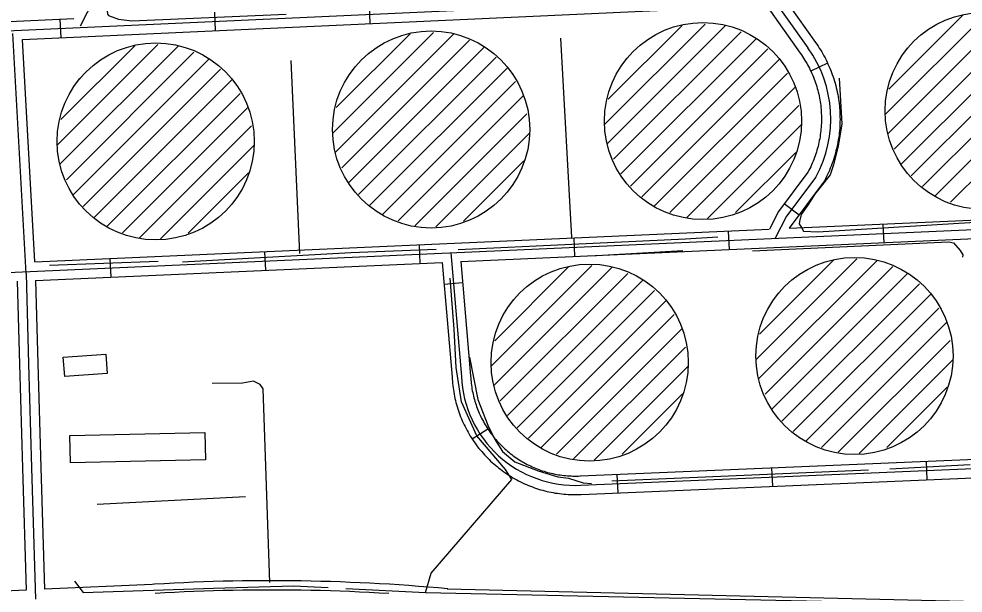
# Model space of a CAD drawing. Extents: x 3313442 to 3351311, y 721974 to 747360.
# Drawn here: x 3333451 to 3334976, y 743725 to 744653 of the extents above; entities that cross this region are included whole.
import ezdxf

# ---------------------------------------------------------------- set-up
doc = ezdxf.new("R2010")
doc.units = 0
for name, color, linetype in [('V-BLDG-OTLN', 7, 'Continuous'), ('V-DOMW-TANK', 7, 'Continuous'), ('V-ROAD-CNTR', 7, 'Continuous'), ('V-TOPO-SHOR', 7, 'Continuous')]:
    doc.layers.add(name, color=color, linetype=linetype)

msp = doc.modelspace()

# ---------------------------------------------------------------- linework, layer by layer
at = {"layer": 'V-BLDG-OTLN'}
for points in [[(3333593.3, 744080.3), (3333524.5, 744075.2), (3333522.2, 744106.4), (3333591, 744111.5)], [(3333751.9, 743940.4), (3333533.9, 743935.8), (3333533, 743979.9), (3333751, 743984.6)]]:
    msp.add_lwpolyline(points, close=True, dxfattribs=at)
at = {"layer": 'V-DOMW-TANK'}
for p, q in [((3334850.3, 744498.9), (3335012.9, 744661.5)), ((3334855, 744468.3), (3335045.3, 744658.6)), ((3334856.1, 744540), (3334975.5, 744659.4)), ((3334865, 744442.9), (3335071.2, 744649.1)), ((3334396.8, 744482.5), (3334559.4, 744645.1)), ((3334401.5, 744451.8), (3334591.8, 744642.1)), ((3334402.6, 744523.6), (3334522, 744643)), ((3334411.5, 744426.4), (3334617.7, 744632.6)), ((3334876.6, 744419.2), (3335095.2, 744637.7)), ((3333957.5, 744468.8), (3334120.2, 744631.5)), ((3333962.2, 744438.2), (3334152.6, 744628.5)), ((3333963.3, 744510), (3334082.7, 744629.4)), ((3333972.2, 744412.8), (3334178.4, 744619)), ((3334423.1, 744402.7), (3334641.6, 744621.3)), ((3334892.3, 744399.5), (3335114.2, 744621.4)), ((3333512.5, 744449.5), (3333675.2, 744612.2)), ((3333517.3, 744418.9), (3333707.6, 744609.2)), ((3333518.3, 744490.6), (3333637.7, 744610.1)), ((3333983.8, 744389.1), (3334202.4, 744607.6)), ((3334438.8, 744383.1), (3334660.7, 744604.9)), ((3334885.5, 744604.8), (3334887, 744606.3)), ((3334910.5, 744382.3), (3335133.1, 744604.9)), ((3333527.2, 744393.5), (3333733.4, 744599.7)), ((3333538.9, 744369.8), (3333757.4, 744588.3)), ((3333999.5, 744369.4), (3334221.4, 744591.3)), ((3334432, 744588.3), (3334433.5, 744589.9)), ((3334456.9, 744365.9), (3334679.6, 744588.5)), ((3333554.6, 744350.1), (3333776.5, 744572)), ((3333992.7, 744574.7), (3333994.2, 744576.3)), ((3334017.7, 744352.2), (3334240.3, 744574.8)), ((3334931.1, 744367.6), (3335145.7, 744582.2)), ((3333547.7, 744555.4), (3333549.3, 744556.9)), ((3334477.6, 744351.1), (3334692.2, 744565.7)), ((3334955.9, 744357), (3335158.4, 744559.5)), ((3333572.7, 744332.9), (3333795.3, 744555.5)), ((3334038.3, 744337.5), (3334252.9, 744552.1)), ((3334502.3, 744340.5), (3334704.8, 744543)), ((3333593.4, 744318.2), (3333808, 744532.8)), ((3334063.1, 744326.9), (3334265.6, 744529.4)), ((3334529.7, 744332.5), (3334710.6, 744513.5)), ((3333618.1, 744307.6), (3333820.6, 744510.1)), ((3334090.4, 744318.9), (3334271.4, 744499.9)), ((3333645.4, 744299.6), (3333826.4, 744480.5)), ((3334563.3, 744330.8), (3334714.7, 744482.2)), ((3334124.1, 744317.2), (3334275.4, 744468.5)), ((3333679.1, 744297.9), (3333830.4, 744449.2)), ((3334608.2, 744340.3), (3334705.6, 744437.7)), ((3334168.9, 744326.7), (3334266.3, 744424.1)), ((3333723.9, 744307.3), (3333821.4, 744404.8)), ((3334213.7, 744092), (3334376.3, 744254.6)), ((3334218.4, 744061.3), (3334408.7, 744251.7)), ((3334219.4, 744133.1), (3334338.8, 744252.5)), ((3334641.5, 744102.8), (3334804.2, 744265.4)), ((3334646.2, 744072.1), (3334836.6, 744262.4)), ((3334647.3, 744143.9), (3334766.7, 744263.3)), ((3334656.2, 744046.7), (3334862.4, 744252.9)), ((3334228.3, 744035.9), (3334434.5, 744242.1)), ((3334667.8, 744023), (3334886.4, 744241.6)), ((3334240, 744012.2), (3334458.5, 744230.8)), ((3334683.5, 744003.4), (3334905.4, 744225.2)), ((3334255.7, 743992.6), (3334477.6, 744214.5)), ((3334676.7, 744208.6), (3334678.2, 744210.2)), ((3334701.7, 743986.2), (3334924.3, 744208.8)), ((3334248.8, 744197.9), (3334250.4, 744199.4)), ((3334273.8, 743975.4), (3334496.4, 744198)), ((3334294.5, 743960.6), (3334509.1, 744175.3)), ((3334722.3, 743971.4), (3334936.9, 744186)), ((3334747.1, 743960.8), (3334949.6, 744163.3)), ((3334319.2, 743950), (3334521.7, 744152.6)), ((3334774.4, 743952.8), (3334955.4, 744133.8)), ((3334346.6, 743942), (3334527.5, 744123)), ((3334808.1, 743951.1), (3334959.4, 744102.5)), ((3334380.2, 743940.3), (3334531.6, 744091.7)), ((3334852.9, 743960.6), (3334950.3, 744058)), ((3334425, 743949.8), (3334522.5, 744047.2))]:
    msp.add_line(p, q, dxfattribs=at)
for centre in [(3335009.4, 744504.7), (3334116.6, 744474.6), (3334555.8, 744488.2), (3333671.6, 744455.3), (3334800.6, 744108.5), (3334372.7, 744097.8)]:
    msp.add_circle(centre, 159.3, dxfattribs=at)
at = {"layer": 'V-ROAD-CNTR'}
for p, q in [((3333766.6, 744664.4), (3333767.9, 744634.4)), ((3334016.3, 744675.8), (3334017.7, 744645.8)), ((3333516.8, 744652.9), (3333518.2, 744623)), ((3334757.2, 744581.9), (3334730, 744569.1)), ((3334711, 744336.3), (3334687, 744354.3)), ((3334846.5, 744321.6), (3334847.8, 744291.6)), ((3334347, 744299.3), (3334348.3, 744269.4)), ((3334596.7, 744310.5), (3334598, 744280.5)), ((3334097.2, 744288.2), (3334098.5, 744258.2)), ((3333847.5, 744277), (3333848.8, 744247.1)), ((3333597.7, 744265.9), (3333599, 744235.9)), ((3334167.5, 744226.9), (3334137.6, 744224.3)), ((3334208.3, 743990.4), (3334183.1, 743974)), ((3334916.4, 743938.4), (3334917.7, 743908.4)), ((3334416.8, 743917.1), (3334418.1, 743887.1)), ((3334666.6, 743927.7), (3334667.9, 743897.8))]:
    msp.add_line(p, q, dxfattribs=at)
for points in [[(3333550.2, 744642.3), (3333803.3, 745137.6)], [(3334624.8, 744748), (3334725.3, 744606.7)], [(3333217.8, 744624.2), (3335549.3, 744730.9)], [(3333456.4, 744620.1), (3334658.2, 744675.1)], [(3334658.2, 744675.1), (3334713, 744598), (3334714.9, 744595.3), (3334716.7, 744592.7), (3334718.4, 744590), (3334720.1, 744587.3), (3334721.7, 744584.7), (3334723.4, 744581.9), (3334724.9, 744579.1), (3334726.4, 744576.4), (3334727.8, 744573.6), (3334729.2, 744570.7), (3334730.6, 744567.8), (3334731.9, 744565), (3334733.1, 744562.1), (3334734.3, 744559.2), (3334735.5, 744556.2), (3334736.6, 744553.2), (3334737.6, 744550.2), (3334738.6, 744547.2), (3334739.6, 744544.2), (3334740.4, 744541.1), (3334741.3, 744538.1), (3334742.1, 744535.1), (3334742.8, 744532), (3334743.5, 744528.9), (3334744.1, 744525.8), (3334744.6, 744522.6), (3334745.1, 744519.5), (3334745.6, 744516.4), (3334746, 744513.3), (3334746.3, 744510.1), (3334746.6, 744506.9), (3334746.9, 744503.8), (3334747, 744500.7), (3334747.2, 744497.4), (3334747.2, 744494.3), (3334747.3, 744491.2), (3334747.2, 744488), (3334747.1, 744484.8), (3334747, 744481.7), (3334746.7, 744478.5), (3334746.5, 744475.3), (3334746.2, 744472.2), (3334745.8, 744469), (3334745.4, 744465.9), (3334744.9, 744462.8), (3334744.4, 744459.6), (3334743.8, 744456.6), (3334743.1, 744453.5), (3334742.4, 744450.4), (3334741.7, 744447.3), (3334740.9, 744444.2), (3334740, 744441.2), (3334739.1, 744438.2), (3334738.1, 744435.1), (3334737.1, 744432.1), (3334736, 744429.2), (3334734.9, 744426.2), (3334733.8, 744423.2), (3334732.5, 744420.3), (3334731.3, 744417.5), (3334729.9, 744414.5), (3334728.6, 744411.7), (3334727.1, 744408.9), (3334725.6, 744406.1), (3334725.5, 744405.9)], [(3334693.8, 744676.7), (3334737.5, 744615.3), (3334739.6, 744612.4), (3334741.7, 744609.3), (3334743.6, 744606.3), (3334745.6, 744603.2), (3334747.6, 744600), (3334749.4, 744596.8), (3334751.2, 744593.6), (3334753, 744590.3), (3334754.6, 744587.1), (3334756.3, 744583.7), (3334757.8, 744580.4), (3334759.3, 744577.1), (3334760.8, 744573.6), (3334762.2, 744570.2), (3334763.5, 744566.8), (3334764.8, 744563.4), (3334766, 744559.9), (3334767.2, 744556.4), (3334768.3, 744552.8), (3334769.3, 744549.3), (3334770.3, 744545.7), (3334771.2, 744542.2), (3334772, 744538.6), (3334772.8, 744535), (3334773.5, 744531.3), (3334774.2, 744527.7), (3334774.8, 744524.1), (3334775.3, 744520.4), (3334775.8, 744516.7), (3334776.2, 744513.1), (3334776.5, 744509.5), (3334776.8, 744505.8), (3334777, 744502.1), (3334777.1, 744498.4), (3334777.2, 744494.7), (3334777.3, 744491), (3334777.2, 744487.3), (3334777.1, 744483.7), (3334776.9, 744479.9), (3334776.7, 744476.3), (3334776.4, 744472.6), (3334776, 744468.9), (3334775.6, 744465.3), (3334775.1, 744461.6), (3334774.5, 744458), (3334773.9, 744454.3), (3334773.2, 744450.7), (3334772.4, 744447.1), (3334771.6, 744443.5), (3334770.7, 744439.9), (3334769.8, 744436.3), (3334768.8, 744432.8), (3334767.7, 744429.2), (3334766.6, 744425.8), (3334765.4, 744422.2), (3334764.2, 744418.8), (3334762.9, 744415.3), (3334761.5, 744411.9), (3334760.1, 744408.5), (3334758.6, 744405.1), (3334757.1, 744401.8), (3334755.5, 744398.4), (3334753.8, 744395.1), (3334752.1, 744391.9), (3334750.8, 744389.6)], [(3333331, 744644.4), (3333539.3, 744654)], [(3333462.1, 744241.7), (3333440.8, 744630)], [(3333476.1, 744260.5), (3333456.4, 744620.1)], [(3334725.5, 744405.9), (3334678, 744342.2), (3334663.4, 744313.7)], [(3334738.2, 744397.7), (3334690.7, 744334.3), (3334672.6, 744298.8)], [(3334750.8, 744389.6), (3334694.9, 744314.9)], [(3333298.7, 744237.5), (3335549.9, 744338)], [(3334694.9, 744314.9), (3335207.6, 744337.7)], [(3333476.1, 744260.5), (3334662.9, 744313.4)], [(3334164.5, 744261.2), (3335537.7, 744322.4)], [(3334148.2, 744275.4), (3334165.4, 744075.2)], [(3333477.5, 744230.5), (3334134.5, 744259.8)], [(3334134.5, 744259.8), (3334150.5, 744074.2), (3334150.6, 744071), (3334150.9, 744067.5), (3334151.2, 744064.1), (3334151.6, 744060.6), (3334152, 744057.1), (3334152.5, 744053.8), (3334153, 744050.3), (3334153.7, 744046.8), (3334154.3, 744043.4), (3334155.1, 744040), (3334155.9, 744036.7), (3334156.7, 744033.3), (3334157.6, 744029.9), (3334158.6, 744026.6), (3334159.6, 744023.3), (3334160.7, 744020), (3334161.8, 744016.7), (3334163, 744013.4), (3334164.3, 744010.1), (3334165.6, 744007), (3334167, 744003.7), (3334168.4, 744000.6), (3334169.9, 743997.4), (3334171.4, 743994.3), (3334173, 743991.2), (3334174.6, 743988.1), (3334176.3, 743985.1), (3334178.1, 743982.1), (3334179.9, 743979.1), (3334181.7, 743976.2), (3334183.6, 743973.3), (3334185.6, 743970.4), (3334187.6, 743967.5), (3334189.6, 743964.7), (3334191.7, 743961.9), (3334193.9, 743959.2), (3334196.1, 743956.5), (3334198.3, 743953.9), (3334200.6, 743951.2), (3334203, 743948.6), (3334205.3, 743946.1), (3334207.7, 743943.6), (3334210.2, 743941.2), (3334212.7, 743938.7), (3334215.3, 743936.4), (3334217.8, 743934.1), (3334220.5, 743931.8), (3334223.2, 743929.6), (3334225.9, 743927.4), (3334228.6, 743925.3), (3334231.4, 743923.2), (3334234.2, 743921.1), (3334237.1, 743919.1), (3334239.9, 743917.2), (3334242.9, 743915.3), (3334245.9, 743913.5), (3334248.8, 743911.7), (3334251.9, 743910), (3334254.9, 743908.3), (3334258, 743906.7), (3334261, 743905.1), (3334264.2, 743903.6), (3334267.4, 743902.1), (3334270.5, 743900.7), (3334273.8, 743899.4), (3334277, 743898), (3334280.2, 743896.8), (3334283.5, 743895.6), (3334286.8, 743894.5), (3334290.1, 743893.4), (3334293.4, 743892.4), (3334296.8, 743891.5), (3334300.1, 743890.6), (3334303.5, 743889.7), (3334306.9, 743889), (3334310.3, 743888.3), (3334313.7, 743887.6), (3334317.2, 743887), (3334320.6, 743886.5), (3334324, 743886), (3334327.5, 743885.6), (3334330.9, 743885.2), (3334334.5, 743884.9), (3334337.9, 743884.7), (3334341.3, 743884.5), (3334344.9, 743884.4), (3334348.4, 743884.4), (3334351.8, 743884.4), (3334355.3, 743884.4), (3334358.7, 743884.6), (3334359.1, 743884.6), (3335550.4, 743935.4)], [(3334164.5, 744261.2), (3334180.4, 744076.2), (3334180.6, 744072.9), (3334180.8, 744070), (3334181.1, 744067), (3334181.4, 744064.1), (3334181.7, 744061.2), (3334182.2, 744058.2), (3334182.6, 744055.3), (3334183.1, 744052.4), (3334183.7, 744049.5), (3334184.3, 744046.6), (3334185, 744043.7), (3334185.7, 744040.9), (3334186.5, 744038), (3334187.3, 744035.2), (3334188.2, 744032.4), (3334189.1, 744029.5), (3334190.1, 744026.8), (3334191.1, 744024), (3334192.2, 744021.2), (3334193.3, 744018.5), (3334194.4, 744015.8), (3334195.6, 744013.1), (3334196.9, 744010.4), (3334198.2, 744007.8), (3334199.6, 744005.1), (3334201, 744002.5), (3334202.4, 743999.9), (3334203.9, 743997.4), (3334205.4, 743994.9), (3334207, 743992.3), (3334208.6, 743989.9), (3334210.2, 743987.4), (3334211.9, 743985), (3334213.7, 743982.6), (3334215.5, 743980.3), (3334217.3, 743978), (3334219.2, 743975.7), (3334221.1, 743973.4), (3334223, 743971.2), (3334225, 743969), (3334227, 743966.8), (3334229.1, 743964.7), (3334231.2, 743962.6), (3334233.3, 743960.6), (3334235.5, 743958.6), (3334237.7, 743956.6), (3334239.9, 743954.7), (3334242.2, 743952.8), (3334244.5, 743950.9), (3334246.8, 743949.1), (3334249.2, 743947.3), (3334251.6, 743945.6), (3334254, 743943.9), (3334256.5, 743942.2), (3334258.9, 743940.7), (3334261.4, 743939.1), (3334264, 743937.6), (3334266.6, 743936.1), (3334269.1, 743934.7), (3334271.7, 743933.3), (3334274.4, 743932), (3334277.1, 743930.7), (3334279.7, 743929.4), (3334282.4, 743928.2), (3334285.2, 743927.1), (3334287.9, 743926), (3334290.7, 743924.9), (3334293.5, 743923.9), (3334296.2, 743923), (3334299, 743922.1), (3334301.9, 743921.2), (3334304.7, 743920.4), (3334307.6, 743919.7), (3334310.4, 743918.9), (3334313.3, 743918.3), (3334316.3, 743917.7), (3334319.1, 743917.1), (3334322, 743916.6), (3334324.9, 743916.2), (3334327.9, 743915.8), (3334330.8, 743915.4), (3334333.8, 743915.1), (3334336.7, 743914.9), (3334339.6, 743914.7), (3334342.6, 743914.5), (3334345.5, 743914.4), (3334348.5, 743914.4), (3334351.5, 743914.4), (3334354.4, 743914.4), (3334357.4, 743914.6), (3334357.8, 743914.6), (3335340.6, 743956.5)], [(3333462.1, 744241.7), (3333466.3, 744095.8), (3333471.1, 743927.7), (3333477.4, 743715.6)], [(3333447.5, 744229.2), (3333451.3, 744095.4), (3333456.1, 743927.2), (3333462, 743729.9)], [(3333477.5, 744230.5), (3333481.3, 744096.2), (3333486.1, 743928.1), (3333492, 743731.3)], [(3334358.5, 743899.6), (3335550.4, 743950.4)], [(3333666.1, 743739.3), (3333492, 743731.3)], [(3334143.6, 743732.1), (3334127.9, 743733.5), (3334112.2, 743734.9), (3334096.4, 743736.1), (3334080.6, 743737.3), (3334064.8, 743738.4), (3334049.1, 743739.4), (3334033.3, 743740.3), (3334017.5, 743741.2), (3334001.7, 743741.9), (3333985.9, 743742.6), (3333970.1, 743743.2), (3333954.2, 743743.8), (3333938.4, 743744.2), (3333922.6, 743744.6), (3333906.8, 743744.9), (3333891, 743745.1), (3333875.2, 743745.2), (3333859.4, 743745.2), (3333843.5, 743745.2), (3333827.7, 743745.1), (3333811.9, 743744.9), (3333796.1, 743744.6), (3333780.3, 743744.3), (3333764.5, 743743.8), (3333748.6, 743743.3), (3333732.8, 743742.7), (3333717, 743742), (3333701.2, 743741.3), (3333685.4, 743740.4), (3333669.7, 743739.5), (3333665.9, 743739.3)], [(3333462, 743729.9), (3332269.1, 743675.1), (3330955, 743614.1)], [(3334048.1, 743724.4), (3334032.4, 743725.3), (3334016.7, 743726.2), (3334001, 743726.9), (3333985.2, 743727.6), (3333969.5, 743728.2), (3333953.8, 743728.8), (3333938, 743729.2), (3333922.3, 743729.6), (3333906.6, 743729.9), (3333890.8, 743730.1), (3333875.1, 743730.2), (3333859.3, 743730.2), (3333843.6, 743730.2), (3333827.9, 743730.1), (3333812.1, 743729.9), (3333796.4, 743729.6), (3333780.6, 743729.3), (3333764.9, 743728.8), (3333749.2, 743728.3), (3333733.4, 743727.7), (3333717.7, 743727), (3333702, 743726.3), (3333686.3, 743725.5), (3333670.6, 743724.5)], [(3334142.7, 743732.2), (3335495.5, 743699.6)]]:
    msp.add_lwpolyline(points, dxfattribs=at)
for centre, radius, start, end in [((3334565.9, 744491.9), 196.4, 331.338, 35.7506), ((3334349.6, 744083.7), 184.3, 182.6488, 272.7715)]:
    msp.add_arc(centre, radius, start, end, dxfattribs=at)
at = {"layer": 'V-TOPO-SHOR'}
for p, q in [((3334325.8, 744622.5), (3334343.3, 744300.3)), ((3333904.6, 744274.4), (3333890.5, 744585.9)), ((3334160, 744280.9), (3334527.5, 744297.7)), ((3334527.5, 744297.7), (3334579.7, 744301.3)), ((3334374.8, 744270.2), (3334523.1, 744279)), ((3333500, 744255.3), (3333675.4, 744261.8)), ((3334857.6, 743926.2), (3334987.7, 743933.3)), ((3334408.4, 743906.7), (3334823.5, 743924.2)), ((3333576.8, 743868.9), (3333816.6, 743881.6))]:
    msp.add_line(p, q, dxfattribs=at)
for points in [[(3333597.7, 744686), (3333592.2, 744679.4), (3333593.9, 744661.2), (3333595.3, 744658.9), (3333611.7, 744653.1), (3333632.8, 744650.1), (3333882.3, 744661)], [(3334776, 744557.8), (3334780.4, 744483.6), (3334774, 744447.6), (3334766.9, 744417.6), (3334761.1, 744401.2), (3334746.9, 744382.8), (3334735.9, 744369.5), (3334726.4, 744354), (3334714.5, 744337), (3334711.9, 744325.8), (3334711, 744322), (3334715.3, 744315.1), (3334718.2, 744310.5), (3334741.5, 744309), (3335022.2, 744326.3)], [(3334635.6, 744278.4), (3334953.2, 744293.1), (3334960.7, 744291.3), (3334971.6, 744278.9), (3334975.9, 744272), (3334975.1, 744268.2)], [(3333714.6, 744260.5), (3333986.9, 744275.9), (3334124.5, 744281.3)], [(3333978.5, 743732.5), (3334107.4, 743726.1), (3334116.7, 743757.5), (3334246.9, 743908.9), (3334236.9, 743925), (3334190.3, 743979.4), (3334165.6, 744034.6), (3334156.9, 744090), (3334153.6, 744152), (3334147.2, 744234.5)], [(3334178.5, 744106.6), (3334192.2, 744038.2), (3334208.2, 743996.9), (3334218.8, 743974.7), (3334231.8, 743953.9), (3334251.6, 743937.4), (3334289.6, 743922.6), (3334321.1, 743913.3), (3334338.4, 743911.2), (3334362.3, 743903.6), (3334375.8, 743902.4)], [(3333855.9, 743742.6), (3333845, 744055.3), (3333840.5, 744062.4), (3333829.6, 744068), (3333812, 744064.5), (3333762.9, 744063.8)], [(3333540.1, 743744.6), (3333554.1, 743726), (3333765.1, 743733.2), (3333894.2, 743736.7), (3333950.2, 743734.3)], [(3334107.4, 743726.1), (3334870.5, 743709.3), (3335391.8, 743695.9), (3335553.2, 743696.4)]]:
    msp.add_lwpolyline(points, dxfattribs=at)

doc.saveas('drawing.dxf')
